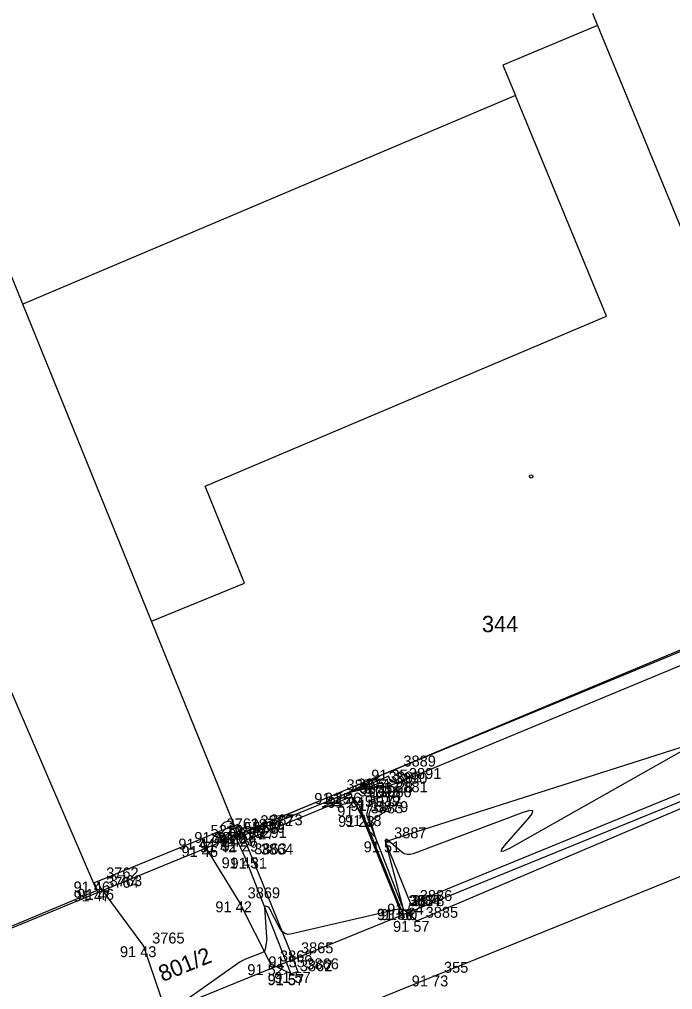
# Model space of a CAD drawing. Extents: x -711081 to -709338, y -1025122 to -1024092.
# Drawn here: x -710393.74 to -710376.97, y -1024770.42 to -1024745.54 of the extents above; entities that cross this region are included whole.
import ezdxf

# ---------------------------------------------------------------- set-up
doc = ezdxf.new("R2010")
doc.units = 0
for name, color, linetype in [('Ex_Major Contours', 7, 'Continuous'), ('Ex_Minor Contours', 7, 'Continuous'), ('Z_body', 7, 'Continuous'), ('Z_body_cisla', 7, 'Continuous'), ('Z_body_vysky_redukovane', 7, 'Continuous'), ('Z_budova', 7, 'Continuous'), ('Z_katastr_cisla_pozemkova', 7, 'Continuous'), ('Z_katastr_cisla_stavebni', 7, 'Continuous'), ('Z_katastr_hranice', 7, 'Continuous'), ('Z_katastr_hranice_katastralniho_uzemi', 7, 'Continuous'), ('Z_katastr_vnitrni_kresba', 7, 'Continuous'), ('Z_katastr_znacky_budov', 7, 'Continuous'), ('Z_komunikace', 7, 'Continuous'), ('Z_obruba', 7, 'Continuous'), ('Z_ploty', 7, 'Continuous'), ('Z_ploty_znacky', 7, 'Continuous'), ('Z_rozhranni', 7, 'Continuous'), ('Z_vstupy', 7, 'Continuous'), ('Z_zelen_obvod', 7, 'Continuous'), ('Z_zlabek', 7, 'Continuous')]:
    doc.layers.add(name, color=color, linetype=linetype)

# ---------------------------------------------------------------- blocks, each defined once
blk = doc.blocks.new('POINT_DISPLAY')
blk.add_line((0, 0), (0, 0))
blk = doc.blocks.new('Z216')
for p, q in [((-0.17, 0), (-0.15, 0.1)), ((-0.15, 0.1), (-0.1, 0.15)), ((-0.1, 0.15), (-0.03, 0.17)), ((-0.03, 0.17), (0.03, 0.17)), ((0.03, 0.17), (0.1, 0.15)), ((0.1, 0.15), (0.15, 0.1)), ((0.15, 0.1), (0.17, 0))]:
    blk.add_line(p, q)

msp = doc.modelspace()

# ---------------------------------------------------------------- linework, layer by layer
at = {"layer": 'Ex_Major Contours'}
msp.add_lwpolyline([(-710385.656, -1024765.44), (-710385.643, -1024765.439), (-710385.637, -1024765.438), (-710385.52, -1024765.39), (-710385.513, -1024765.387), (-710385.507, -1024765.384), (-710385.5, -1024765.381), (-710385.493, -1024765.377), (-710385.454, -1024765.357)], dxfattribs=at)
at = {"layer": 'Ex_Minor Contours'}
for points in [[(-710373.584, -1024762.532), (-710381.16, -1024766.802), (-710381.308, -1024766.875), (-710381.372, -1024766.881), (-710381.353, -1024766.819), (-710381.25, -1024766.691), (-710380.675, -1024766.043), (-710380.574, -1024765.911), (-710380.56, -1024765.838), (-710380.633, -1024765.825), (-710380.792, -1024765.872), (-710383.633, -1024766.942), (-710383.712, -1024766.961), (-710383.787, -1024766.959), (-710383.859, -1024766.936), (-710383.927, -1024766.89), (-710384.316, -1024766.56), (-710384.319, -1024766.558), (-710384.323, -1024766.557), (-710384.325, -1024766.559), (-710384.327, -1024766.563), (-710384.337, -1024766.586), (-710384.34, -1024766.589), (-710384.343, -1024766.592), (-710384.351, -1024766.597), (-710384.352, -1024766.599), (-710384.353, -1024766.6), (-710384.354, -1024766.602), (-710384.353, -1024766.604), (-710383.883, -1024768.35), (-710383.882, -1024768.355), (-710383.882, -1024768.36), (-710383.883, -1024768.365), (-710383.885, -1024768.369), (-710383.894, -1024768.388), (-710383.897, -1024768.392), (-710383.9, -1024768.394), (-710383.904, -1024768.394), (-710383.908, -1024768.392), (-710383.96, -1024768.362), (-710383.97, -1024768.357), (-710383.981, -1024768.354), (-710383.992, -1024768.354), (-710384.003, -1024768.355), (-710386.748, -1024768.995), (-710386.844, -1024769.005), (-710386.926, -1024768.985), (-710386.994, -1024768.935), (-710387.049, -1024768.857), (-710387.327, -1024768.324), (-710387.335, -1024768.313), (-710387.344, -1024768.305), (-710387.354, -1024768.299), (-710387.367, -1024768.295), (-710387.421, -1024768.285), (-710387.433, -1024768.284), (-710387.441, -1024768.288), (-710387.446, -1024768.296), (-710387.446, -1024768.307), (-710387.391, -1024769.079), (-710387.39, -1024769.116), (-710387.391, -1024769.154), (-710387.394, -1024769.191), (-710387.4, -1024769.227), (-710387.429, -1024769.374), (-710387.44, -1024769.408), (-710387.458, -1024769.436), (-710387.482, -1024769.459), (-710387.514, -1024769.475), (-710387.866, -1024769.613), (-710387.935, -1024769.642), (-710388.002, -1024769.676), (-710388.067, -1024769.713), (-710388.13, -1024769.755), (-710389.474, -1024770.699)], [(-710387.613, -1024766.236), (-710387.439, -1024766.229), (-710387.41, -1024766.227), (-710387.382, -1024766.222), (-710387.354, -1024766.215), (-710387.327, -1024766.205), (-710385.51, -1024765.458), (-710385.405, -1024765.413), (-710385.301, -1024765.366), (-710385.197, -1024765.316), (-710385.095, -1024765.264), (-710384.487, -1024764.945)]]:
    msp.add_lwpolyline(points, dxfattribs=at)
msp.add_lwpolyline([(-710384.373, -1024765.863), (-710384.333, -1024765.822), (-710384.3, -1024765.776), (-710384.273, -1024765.724), (-710384.031, -1024765.168), (-710384.029, -1024765.162), (-710384.03, -1024765.157), (-710384.032, -1024765.152), (-710384.037, -1024765.148), (-710384.06, -1024765.133), (-710384.071, -1024765.126), (-710384.083, -1024765.119), (-710384.215, -1024765.044), (-710384.224, -1024765.038), (-710384.232, -1024765.03), (-710384.237, -1024765.021), (-710384.24, -1024765.011), (-710384.251, -1024764.966), (-710384.254, -1024764.957), (-710384.26, -1024764.952), (-710384.268, -1024764.95), (-710384.277, -1024764.953), (-710385.234, -1024765.356), (-710385.237, -1024765.358), (-710385.239, -1024765.36), (-710385.241, -1024765.362), (-710385.243, -1024765.365), (-710385.25, -1024765.377), (-710385.251, -1024765.38), (-710385.252, -1024765.383), (-710385.253, -1024765.386), (-710385.253, -1024765.389), (-710385.254, -1024765.414), (-710385.255, -1024765.419), (-710385.257, -1024765.423), (-710385.26, -1024765.427), (-710385.265, -1024765.429), (-710385.935, -1024765.727), (-710385.954, -1024765.736), (-710385.96, -1024765.741), (-710385.952, -1024765.742), (-710385.931, -1024765.739), (-710385.808, -1024765.713), (-710385.786, -1024765.709), (-710385.764, -1024765.706), (-710385.741, -1024765.704), (-710385.719, -1024765.704), (-710385.628, -1024765.703), (-710385.606, -1024765.702), (-710385.583, -1024765.7), (-710385.561, -1024765.697), (-710385.539, -1024765.693), (-710385.237, -1024765.622), (-710385.197, -1024765.618), (-710385.162, -1024765.626), (-710385.132, -1024765.645), (-710385.107, -1024765.676), (-710385.015, -1024765.823), (-710384.993, -1024765.86), (-710384.971, -1024765.898), (-710384.952, -1024765.936), (-710384.933, -1024765.975), (-710384.772, -1024766.324), (-710384.761, -1024766.344), (-710384.749, -1024766.363), (-710384.736, -1024766.381), (-710384.72, -1024766.397), (-710384.627, -1024766.491), (-710384.625, -1024766.492), (-710384.624, -1024766.492), (-710384.622, -1024766.492), (-710384.621, -1024766.49), (-710384.617, -1024766.481), (-710384.616, -1024766.479), (-710384.615, -1024766.477), (-710384.615, -1024766.475), (-710384.616, -1024766.473), (-710384.692, -1024766.188), (-710384.698, -1024766.143), (-710384.691, -1024766.103), (-710384.67, -1024766.068), (-710384.635, -1024766.038), (-710384.42, -1024765.898)], close=True, dxfattribs=at)
at = {"layer": 'Z_budova'}
for p, q in [((-710384.1, -1024764.78), (-710372.93, -1024760.16)), ((-710385.56, -1024765.38), (-710384.1, -1024764.78)), ((-710388.12, -1024766.18), (-710388.02, -1024766.4)), ((-710388.02, -1024766.4), (-710387.77, -1024766.3)), ((-710391.82, -1024767.68), (-710391.74, -1024767.88)), ((-710391.74, -1024767.88), (-710402.19, -1024772.25))]:
    msp.add_line(p, q, dxfattribs=at)
at = {"layer": 'Z_katastr_hranice'}
for p, q in [((-710379.03, -1024745.38), (-710378.9, -1024745.7)), ((-710378.9, -1024745.7), (-710381.33, -1024746.71)), ((-710378.9, -1024745.7), (-710376.57, -1024751.34)), ((-710381.33, -1024746.71), (-710381, -1024747.49)), ((-710393.65, -1024752.84), (-710395.76, -1024747.65)), ((-710381, -1024747.49), (-710393.65, -1024752.84)), ((-710390.35, -1024760.97), (-710393.65, -1024752.84)), ((-710388.12, -1024766.45), (-710372.94, -1024760.11)), ((-710388.12, -1024766.45), (-710390.35, -1024760.97)), ((-710391.73, -1024767.93), (-710388.12, -1024766.45)), ((-710403.23, -1024772.66), (-710391.73, -1024767.93))]:
    msp.add_line(p, q, dxfattribs=at)
at = {"layer": 'Z_katastr_hranice_katastralniho_uzemi'}
msp.add_line((-710277.4, -1024725.07), (-710392.31, -1024771.94), dxfattribs=at)
msp.add_line((-710277.4, -1024725.07), (-710392.31, -1024771.94), dxfattribs=at)
at = {"layer": 'Z_katastr_vnitrni_kresba'}
for p, q in [((-710378.67, -1024753.15), (-710381, -1024747.49)), ((-710388.97, -1024757.51), (-710378.67, -1024753.15)), ((-710387.96, -1024760), (-710388.97, -1024757.51)), ((-710395.24, -1024759.79), (-710391.73, -1024767.93)), ((-710390.35, -1024760.97), (-710387.96, -1024760))]:
    msp.add_line(p, q, dxfattribs=at)
at = {"layer": 'Z_katastr_znacky_budov'}
msp.add_circle((-710380.602, -1024757.26), 0.0437, dxfattribs=at)
at = {"layer": 'Z_komunikace'}
for p, q in [((-710383.06, -1024770.06), (-710369.6, -1024764.61)), ((-710397.51, -1024775.91), (-710383.06, -1024770.06))]:
    msp.add_line(p, q, dxfattribs=at)
at = {"layer": 'Z_obruba'}
for p, q in [((-710387.94, -1024767.03), (-710388.2, -1024766.48)), ((-710386.76, -1024770.03), (-710387.94, -1024767.03))]:
    msp.add_line(p, q, dxfattribs=at)
at = {"layer": 'Z_ploty'}
for p, q in [((-710388.64, -1024766.38), (-710388.12, -1024766.18)), ((-710388.5, -1024766.62), (-710388.64, -1024766.38)), ((-710388.5, -1024766.62), (-710388.2, -1024766.48)), ((-710388.2, -1024766.48), (-710388.02, -1024766.4)), ((-710391.74, -1024767.65), (-710391.82, -1024767.68)), ((-710391.74, -1024767.65), (-710391.64, -1024767.84)), ((-710391.64, -1024767.84), (-710391.74, -1024767.88))]:
    msp.add_line(p, q, dxfattribs=at)
at = {"layer": 'Z_rozhranni'}
for p, q in [((-710383.96, -1024765.09), (-710375.04, -1024761.39)), ((-710383.54, -1024768.66), (-710371.45, -1024763.52)), ((-710384.33, -1024765.21), (-710383.96, -1024765.09)), ((-710384.33, -1024765.21), (-710384.49, -1024765.19)), ((-710385.22, -1024765.48), (-710384.95, -1024765.97)), ((-710384.95, -1024765.97), (-710383.98, -1024768.35)), ((-710388.97, -1024766.74), (-710389.05, -1024766.55)), ((-710387.99, -1024766.47), (-710388.02, -1024766.4)), ((-710387.94, -1024766.6), (-710387.99, -1024766.47)), ((-710387.76, -1024767.04), (-710387.94, -1024766.6)), ((-710388.1, -1024768.16), (-710388.97, -1024766.74)), ((-710387.76, -1024767.04), (-710386.74, -1024769.57)), ((-710391.64, -1024767.84), (-710390.55, -1024769.31)), ((-710387.28, -1024769.77), (-710388.1, -1024768.16)), ((-710383.98, -1024768.35), (-710383.95, -1024768.36)), ((-710383.88, -1024768.36), (-710383.54, -1024768.66)), ((-710390.55, -1024769.31), (-710389.88, -1024771.29)), ((-710386.74, -1024769.57), (-710386.59, -1024769.97)), ((-710386.76, -1024770.02), (-710387.28, -1024769.77)), ((-710386.59, -1024769.97), (-710386.76, -1024770.02))]:
    msp.add_line(p, q, dxfattribs=at)
at = {"layer": 'Z_vstupy'}
for p, q in [((-710387.77, -1024766.3), (-710385.56, -1024765.38)), ((-710389.05, -1024766.55), (-710388.64, -1024766.38)), ((-710391.74, -1024767.65), (-710389.05, -1024766.55))]:
    msp.add_line(p, q, dxfattribs=at)
at = {"layer": 'Z_zelen_obvod'}
for p, q in [((-710384.34, -1024766.62), (-710371.74, -1024762.61)), ((-710383.69, -1024768.22), (-710371.69, -1024763.31)), ((-710383.69, -1024768.22), (-710384.34, -1024766.62))]:
    msp.add_line(p, q, dxfattribs=at)
at = {"layer": 'Z_zlabek'}
for p, q in [((-710387.52, -1024766.29), (-710385.29, -1024765.37)), ((-710385.29, -1024765.37), (-710384.49, -1024765.19)), ((-710384.31, -1024765.44), (-710384.49, -1024765.19)), ((-710385.22, -1024765.48), (-710387.94, -1024766.6)), ((-710385.02, -1024765.7), (-710385.22, -1024765.48)), ((-710384.82, -1024765.95), (-710384.73, -1024765.56)), ((-710384.73, -1024765.56), (-710384.31, -1024765.44)), ((-710385.02, -1024765.7), (-710383.95, -1024768.36)), ((-710383.88, -1024768.36), (-710384.82, -1024765.95)), ((-710387.52, -1024766.29), (-710387.99, -1024766.47)), ((-710383.95, -1024768.36), (-710383.88, -1024768.36))]:
    msp.add_line(p, q, dxfattribs=at)

# ---------------------------------------------------------------- block references
at = {"layer": 'Z_body'}
for p in [(-710384.1, -1024764.78), (-710383.96, -1024765.09), (-710385.56, -1024765.38), (-710385.29, -1024765.37), (-710384.49, -1024765.19), (-710384.33, -1024765.21), (-710385.22, -1024765.48), (-710384.73, -1024765.56), (-710384.31, -1024765.44), (-710385.02, -1024765.7), (-710384.95, -1024765.97), (-710384.82, -1024765.95), (-710388.64, -1024766.38), (-710387.77, -1024766.3), (-710387.52, -1024766.29), (-710389.05, -1024766.55), (-710388.5, -1024766.62), (-710388.2, -1024766.48), (-710388.02, -1024766.4), (-710387.99, -1024766.47), (-710387.94, -1024766.6), (-710384.34, -1024766.62), (-710388.97, -1024766.74), (-710387.94, -1024767.03), (-710387.76, -1024767.04), (-710391.74, -1024767.65), (-710391.64, -1024767.84), (-710391.74, -1024767.88), (-710388.1, -1024768.16), (-710383.98, -1024768.35), (-710383.95, -1024768.36), (-710383.88, -1024768.36), (-710383.69, -1024768.22), (-710383.54, -1024768.66), (-710390.55, -1024769.31), (-710386.74, -1024769.57), (-710387.28, -1024769.77), (-710386.76, -1024770.02), (-710386.76, -1024770.03), (-710386.59, -1024769.97), (-710383.06, -1024770.06)]:
    msp.add_blockref('POINT_DISPLAY', p, dxfattribs=at)
at = {"layer": 'Z_ploty_znacky', "rotation": 21}
msp.add_blockref('Z216', (-710388.38, -1024766.28), dxfattribs=at)

# ---------------------------------------------------------------- texts
at = {"layer": 'Z_body_cisla'}
for s, p in [('3889', (-710383.88, -1024764.7)), ('3882', (-710384.26, -1024765.11)), ('3890', (-710384.1, -1024765.14)), ('3891', (-710383.74, -1024765.02)), ('3888', (-710385.34, -1024765.31)), ('3874', (-710385.06, -1024765.29)), ('3875', (-710385, -1024765.4)), ('3881', (-710384.09, -1024765.36)), ('3876', (-710384.8, -1024765.62)), ('3880', (-710384.5, -1024765.49)), ('3883', (-710384.72, -1024765.9)), ('3879', (-710384.59, -1024765.87)), ('3761', (-710388.42, -1024766.31)), ('5211', (-710387.97, -1024766.4)), ('3871', (-710387.8, -1024766.32)), ('5290', (-710387.76, -1024766.4)), ('3872', (-710387.55, -1024766.23)), ('3873', (-710387.3, -1024766.21)), ('5210', (-710388.83, -1024766.48)), ('3870', (-710388.75, -1024766.66)), ('3760', (-710388.28, -1024766.54)), ('5291', (-710387.71, -1024766.53)), ('3887', (-710384.12, -1024766.54)), ('3863', (-710387.71, -1024766.95)), ('3864', (-710387.54, -1024766.96)), ('3762', (-710391.51, -1024767.57)), ('3764', (-710391.51, -1024767.81)), ('3763', (-710391.42, -1024767.77)), ('3869', (-710387.88, -1024768.08)), ('3886', (-710383.46, -1024768.15)), ('3884', (-710383.75, -1024768.28)), ('3877', (-710383.72, -1024768.28)), ('3878', (-710383.66, -1024768.28)), ('3885', (-710383.31, -1024768.58)), ('3765', (-710390.33, -1024769.24)), ('3865', (-710386.51, -1024769.49)), ('3868', (-710387.05, -1024769.7)), ('3866', (-710386.37, -1024769.9)), ('3862', (-710386.54, -1024769.95)), ('3867', (-710386.54, -1024769.95)), ('355', (-710382.84, -1024769.99))]:
    msp.add_text(s, height=0.28, dxfattribs=at).set_placement(p)
at = {"layer": 'Z_body_vysky_redukovane'}
for s, p in [('91 35', (-710384.707, -1024765.06)), ('91 28', (-710384.567, -1024765.37)), ('91 25', (-710386.167, -1024765.66)), ('91 26', (-710385.897, -1024765.65)), ('91 10', (-710385.027, -1024765.47)), ('91 18', (-710384.89, -1024765.49)), ('91 24', (-710385.827, -1024765.76)), ('91 11', (-710385.243, -1024765.84)), ('91 12', (-710384.87, -1024765.72)), ('91 17', (-710385.58, -1024765.98)), ('91 28', (-710385.557, -1024766.25)), ('91 18', (-710385.38, -1024766.23)), ('91 44', (-710389.247, -1024766.66)), ('91 27', (-710388.377, -1024766.58)), ('91 27', (-710388.127, -1024766.57)), ('91 44', (-710389.657, -1024766.83)), ('91 42', (-710389.107, -1024766.9)), ('91 42', (-710388.807, -1024766.76)), ('91 27', (-710388.627, -1024766.68)), ('91 29', (-710388.597, -1024766.75)), ('91 29', (-710388.547, -1024766.88)), ('91 51', (-710384.9, -1024766.9)), ('91 46', (-710389.577, -1024767.02)), ('91 45', (-710388.547, -1024767.31)), ('91 31', (-710388.32, -1024767.32)), ('91 46', (-710392.347, -1024767.93)), ('91 47', (-710392.347, -1024768.16)), ('91 46', (-710392.247, -1024768.12)), ('91 42', (-710388.707, -1024768.44)), ('91 50', (-710384.563, -1024768.63)), ('91 49', (-710384.557, -1024768.64)), ('91 50', (-710384.463, -1024768.64)), ('91 64', (-710384.297, -1024768.5)), ('91 57', (-710384.147, -1024768.94)), ('91 43', (-710391.157, -1024769.59)), ('91 55', (-710387.347, -1024769.85)), ('91 52', (-710387.887, -1024770.05)), ('91 57', (-710387.367, -1024770.3)), ('91 57', (-710387.367, -1024770.31)), ('91 57', (-710387.197, -1024770.25)), ('91 73', (-710383.667, -1024770.34))]:
    msp.add_text(s, height=0.28, dxfattribs=at).set_placement(p)
at = {"layer": 'Z_katastr_cisla_pozemkova'}
msp.add_text('801/2', height=0.4175, rotation=22, dxfattribs=at).set_placement((-710390.061, -1024770.23))
at = {"layer": 'Z_katastr_cisla_stavebni'}
msp.add_text('344', height=0.4175, dxfattribs=at).set_placement((-710381.865, -1024761.255))

doc.saveas('drawing.dxf')
